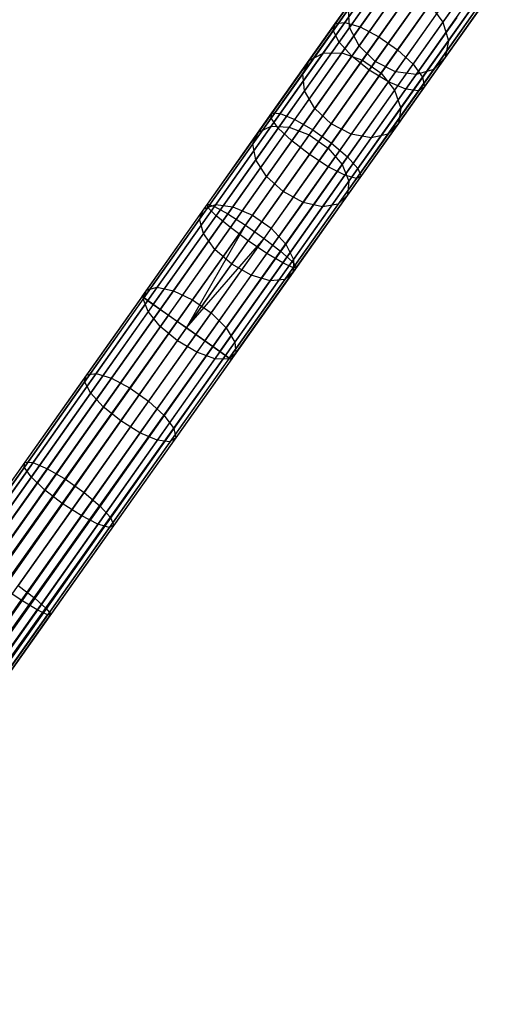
# Model space of a CAD drawing. Extents: x -189 to 189, y -189 to 189.
# Tile 582 of 591: x 94 to 103, y 125 to 143. Entities that reach past the tile are written whole.
import ezdxf

# ---------------------------------------------------------------- set-up
doc = ezdxf.new("R2010")
doc.units = 0
doc.header["$LTSCALE"] = 25.4
doc.layers.get('0').update_dxf_attribs({"linetype": 'CONTINUOUS'})

# ---------------------------------------------------------------- blocks, each defined once
blk = doc.blocks.new('CAMELEON-KENAI-C-12244_STL')
at = {"color": 0}
for p, q in [((100.053, 143.061, -10.339), (101.168, 144.635, -11.063)), ((100.053, 143.061, -10.339), (101.168, 144.635, -11.063)), ((100.227, 143.084, -9.962), (101.364, 144.69, -10.7)), ((100.227, 143.084, -9.962), (101.364, 144.69, -10.7)), ((100.508, 143, -9.668), (101.662, 144.63, -10.417)), ((100.508, 143, -9.668), (101.662, 144.63, -10.417)), ((100.016, 142.933, -10.733), (101.108, 144.476, -11.442)), ((100.016, 142.933, -10.733), (101.108, 144.476, -11.442)), ((100.848, 142.822, -9.507), (102.011, 144.465, -10.262)), ((100.848, 142.822, -9.507), (102.011, 144.465, -10.262)), ((100.123, 142.724, -11.077), (101.195, 144.238, -11.772)), ((100.123, 142.724, -11.077), (101.195, 144.238, -11.772)), ((101.187, 142.582, -9.507), (102.35, 144.225, -10.262)), ((101.187, 142.582, -9.507), (102.35, 144.225, -10.262)), ((102.805, 144.21, -152.425), (102.012, 143.09, -153.99)), ((102.805, 144.21, -152.425), (102.012, 143.09, -153.99)), ((101.05, 144.034, -151.507), (100.313, 142.993, -152.961)), ((101.05, 144.034, -151.507), (100.313, 142.993, -152.961)), ((100.355, 142.47, -11.309), (101.413, 143.964, -11.997)), ((100.355, 142.47, -11.309), (101.413, 143.964, -11.997)), ((101.468, 142.321, -9.668), (102.621, 143.951, -10.417)), ((101.468, 142.321, -9.668), (102.621, 143.951, -10.417)), ((102.893, 143.852, -152.234), (102.111, 142.748, -153.775)), ((102.893, 143.852, -152.234), (102.111, 142.748, -153.775)), ((100.697, 143.749, -153.775), (99.831, 142.525, -155.173)), ((100.697, 143.749, -153.775), (99.831, 142.525, -155.173)), ((101.053, 143.769, -153.99), (100.173, 142.527, -155.409)), ((101.053, 143.769, -153.99), (100.173, 142.527, -155.409)), ((101.214, 143.683, -151.356), (100.486, 142.655, -152.79)), ((101.214, 143.683, -151.356), (100.486, 142.655, -152.79)), ((101.433, 143.649, -154.108), (100.546, 142.396, -155.539)), ((101.433, 143.649, -154.108), (100.546, 142.396, -155.539)), ((101.725, 143.701, -12.076), (100.671, 142.213, -11.392)), ((101.725, 143.701, -12.076), (100.671, 142.213, -11.392)), ((101.641, 142.084, -9.962), (102.777, 143.689, -10.7)), ((101.641, 142.084, -9.962), (102.777, 143.689, -10.7)), ((100.429, 143.591, -153.499), (99.579, 142.391, -154.871)), ((100.429, 143.591, -153.499), (99.579, 142.391, -154.871)), ((101.019, 142, -11.309), (102.077, 143.494, -11.997)), ((101.019, 142, -11.309), (102.077, 143.494, -11.997)), ((101.676, 141.912, -10.339), (102.791, 143.486, -11.063)), ((101.676, 141.912, -10.339), (102.791, 143.486, -11.063)), ((102.818, 143.525, -151.988), (102.052, 142.442, -153.499)), ((102.818, 143.525, -151.988), (102.052, 142.442, -153.499)), ((100.293, 143.324, -153.211), (99.46, 142.148, -154.555)), ((100.293, 143.324, -153.211), (99.46, 142.148, -154.555)), ((100.313, 142.993, -152.961), (100.293, 143.324, -153.211)), ((100.313, 142.993, -152.961), (100.293, 143.324, -153.211)), ((100.782, 142.37, -152.73), (101.507, 143.393, -151.302)), ((100.782, 142.37, -152.73), (101.507, 143.393, -151.302)), ((101.772, 143.408, -154.108), (100.886, 142.156, -155.539)), ((101.772, 143.408, -154.108), (100.886, 142.156, -155.539)), ((101.336, 141.866, -11.077), (102.408, 143.38, -11.772)), ((101.336, 141.866, -11.077), (102.408, 143.38, -11.772)), ((101.569, 141.834, -10.733), (102.66, 143.377, -11.442)), ((101.569, 141.834, -10.733), (102.66, 143.377, -11.442)), ((101.772, 143.408, -154.108), (102.012, 143.09, -153.99)), ((101.772, 143.408, -154.108), (102.012, 143.09, -153.99)), ((102.596, 143.285, -151.731), (101.845, 142.225, -153.211)), ((102.596, 143.285, -151.731), (101.845, 142.225, -153.211)), ((101.878, 143.213, -151.356), (101.15, 142.185, -152.79)), ((101.878, 143.213, -151.356), (101.15, 142.185, -152.79)), ((102.263, 143.175, -151.507), (101.526, 142.134, -152.961)), ((102.263, 143.175, -151.507), (101.526, 142.134, -152.961)), ((98.888, 141.34, -10.222), (100.016, 142.933, -10.733)), ((98.888, 141.34, -10.222), (100.016, 142.933, -10.733)), ((98.901, 141.434, -9.817), (100.053, 143.061, -10.339)), ((98.901, 141.434, -9.817), (100.053, 143.061, -10.339)), ((99.053, 141.425, -9.43), (100.227, 143.084, -9.962)), ((99.053, 141.425, -9.43), (100.227, 143.084, -9.962)), ((99.316, 141.316, -9.127), (100.508, 143, -9.668)), ((99.316, 141.316, -9.127), (100.508, 143, -9.668)), ((100.313, 142.993, -152.961), (99.496, 141.839, -154.279)), ((100.313, 142.993, -152.961), (99.496, 141.839, -154.279)), ((100.016, 142.933, -10.733), (100.053, 143.061, -10.339)), ((100.016, 142.933, -10.733), (100.053, 143.061, -10.339)), ((100.123, 142.724, -11.077), (100.016, 142.933, -10.733)), ((100.123, 142.724, -11.077), (100.016, 142.933, -10.733)), ((100.053, 143.061, -10.339), (100.227, 143.084, -9.962)), ((100.053, 143.061, -10.339), (100.227, 143.084, -9.962)), ((100.227, 143.084, -9.962), (100.508, 143, -9.668)), ((100.227, 143.084, -9.962), (100.508, 143, -9.668)), ((100.486, 142.655, -152.79), (100.313, 142.993, -152.961)), ((100.486, 142.655, -152.79), (100.313, 142.993, -152.961)), ((100.508, 143, -9.668), (100.848, 142.822, -9.507)), ((100.508, 143, -9.668), (100.848, 142.822, -9.507)), ((102.012, 143.09, -153.99), (101.133, 141.847, -155.409)), ((102.012, 143.09, -153.99), (101.133, 141.847, -155.409)), ((102.012, 143.09, -153.99), (102.111, 142.748, -153.775)), ((102.012, 143.09, -153.99), (102.111, 142.748, -153.775)), ((99.646, 141.125, -8.961), (100.848, 142.822, -9.507)), ((99.646, 141.125, -8.961), (100.848, 142.822, -9.507)), ((100.848, 142.822, -9.507), (101.187, 142.582, -9.507)), ((100.848, 142.822, -9.507), (101.187, 142.582, -9.507)), ((102.111, 142.748, -153.775), (101.245, 141.524, -155.173)), ((102.111, 142.748, -153.775), (101.245, 141.524, -155.173)), ((102.111, 142.748, -153.775), (102.052, 142.442, -153.499)), ((102.111, 142.748, -153.775), (102.052, 142.442, -153.499)), ((99.015, 141.16, -10.574), (100.123, 142.724, -11.077)), ((99.015, 141.16, -10.574), (100.123, 142.724, -11.077)), ((100.486, 142.655, -152.79), (99.679, 141.516, -154.092)), ((100.486, 142.655, -152.79), (99.679, 141.516, -154.092)), ((99.986, 140.884, -8.961), (101.187, 142.582, -9.507)), ((99.986, 140.884, -8.961), (101.187, 142.582, -9.507)), ((100.355, 142.47, -11.309), (100.123, 142.724, -11.077)), ((100.355, 142.47, -11.309), (100.123, 142.724, -11.077)), ((100.782, 142.37, -152.73), (100.486, 142.655, -152.79)), ((100.782, 142.37, -152.73), (100.486, 142.655, -152.79)), ((101.187, 142.582, -9.507), (101.468, 142.321, -9.668)), ((101.187, 142.582, -9.507), (101.468, 142.321, -9.668)), ((99.579, 142.391, -154.871), (98.654, 141.085, -156.089)), ((99.579, 142.391, -154.871), (98.654, 141.085, -156.089)), ((99.831, 142.525, -155.173), (98.888, 141.193, -156.415)), ((99.831, 142.525, -155.173), (98.888, 141.193, -156.415)), ((100.173, 142.527, -155.409), (99.216, 141.175, -156.67)), ((100.173, 142.527, -155.409), (99.216, 141.175, -156.67)), ((99.261, 140.925, -10.814), (100.355, 142.47, -11.309)), ((99.261, 140.925, -10.814), (100.355, 142.47, -11.309)), ((99.46, 142.148, -154.555), (99.579, 142.391, -154.871)), ((99.46, 142.148, -154.555), (99.579, 142.391, -154.871)), ((99.579, 142.391, -154.871), (99.831, 142.525, -155.173)), ((99.579, 142.391, -154.871), (99.831, 142.525, -155.173)), ((100.546, 142.396, -155.539), (99.581, 141.033, -156.809)), ((100.546, 142.396, -155.539), (99.581, 141.033, -156.809)), ((99.831, 142.525, -155.173), (100.173, 142.527, -155.409)), ((99.831, 142.525, -155.173), (100.173, 142.527, -155.409)), ((100.173, 142.527, -155.409), (100.546, 142.396, -155.539)), ((100.173, 142.527, -155.409), (100.546, 142.396, -155.539)), ((100.671, 142.213, -11.392), (100.355, 142.47, -11.309)), ((100.671, 142.213, -11.392), (100.355, 142.47, -11.309)), ((100.546, 142.396, -155.539), (100.886, 142.156, -155.539)), ((100.546, 142.396, -155.539), (100.886, 142.156, -155.539)), ((102.052, 142.442, -153.499), (101.202, 141.242, -154.871)), ((102.052, 142.442, -153.499), (101.202, 141.242, -154.871)), ((102.052, 142.442, -153.499), (101.845, 142.225, -153.211)), ((102.052, 142.442, -153.499), (101.845, 142.225, -153.211)), ((100.671, 142.213, -11.392), (99.583, 140.676, -10.898)), ((100.671, 142.213, -11.392), (99.583, 140.676, -10.898)), ((99.979, 141.235, -154.026), (100.782, 142.37, -152.73)), ((99.979, 141.235, -154.026), (100.782, 142.37, -152.73)), ((100.276, 140.637, -9.127), (101.468, 142.321, -9.668)), ((100.276, 140.637, -9.127), (101.468, 142.321, -9.668)), ((101.019, 142, -11.309), (100.671, 142.213, -11.392)), ((101.019, 142, -11.309), (100.671, 142.213, -11.392)), ((101.15, 142.185, -152.79), (100.782, 142.37, -152.73)), ((101.15, 142.185, -152.79), (100.782, 142.37, -152.73)), ((101.845, 142.225, -153.211), (101.013, 141.049, -154.555)), ((101.845, 142.225, -153.211), (101.013, 141.049, -154.555)), ((101.468, 142.321, -9.668), (101.641, 142.084, -9.962)), ((101.468, 142.321, -9.668), (101.641, 142.084, -9.962)), ((101.845, 142.225, -153.211), (101.526, 142.134, -152.961)), ((101.845, 142.225, -153.211), (101.526, 142.134, -152.961)), ((99.46, 142.148, -154.555), (98.555, 140.869, -155.747)), ((99.46, 142.148, -154.555), (98.555, 140.869, -155.747)), ((99.496, 141.839, -154.279), (99.46, 142.148, -154.555)), ((99.496, 141.839, -154.279), (99.46, 142.148, -154.555)), ((100.886, 142.156, -155.539), (99.921, 140.793, -156.809)), ((100.886, 142.156, -155.539), (99.921, 140.793, -156.809)), ((101.15, 142.185, -152.79), (100.343, 141.046, -154.092)), ((101.15, 142.185, -152.79), (100.343, 141.046, -154.092)), ((100.466, 140.425, -9.43), (101.641, 142.084, -9.962)), ((100.466, 140.425, -9.43), (101.641, 142.084, -9.962)), ((101.526, 142.134, -152.961), (100.709, 140.98, -154.279)), ((101.526, 142.134, -152.961), (100.709, 140.98, -154.279)), ((100.886, 142.156, -155.539), (101.133, 141.847, -155.409)), ((100.886, 142.156, -155.539), (101.133, 141.847, -155.409)), ((101.526, 142.134, -152.961), (101.15, 142.185, -152.79)), ((101.526, 142.134, -152.961), (101.15, 142.185, -152.79)), ((101.641, 142.084, -9.962), (101.676, 141.912, -10.339)), ((101.641, 142.084, -9.962), (101.676, 141.912, -10.339)), ((99.496, 141.839, -154.279), (98.607, 140.583, -155.45)), ((99.496, 141.839, -154.279), (98.607, 140.583, -155.45)), ((99.679, 141.516, -154.092), (99.496, 141.839, -154.279)), ((99.679, 141.516, -154.092), (99.496, 141.839, -154.279)), ((99.925, 140.455, -10.814), (101.019, 142, -11.309)), ((99.925, 140.455, -10.814), (101.019, 142, -11.309)), ((101.133, 141.847, -155.409), (100.176, 140.495, -156.67)), ((101.133, 141.847, -155.409), (100.176, 140.495, -156.67)), ((100.229, 140.301, -10.574), (101.336, 141.866, -11.077)), ((100.229, 140.301, -10.574), (101.336, 141.866, -11.077)), ((100.525, 140.285, -9.817), (101.676, 141.912, -10.339)), ((100.525, 140.285, -9.817), (101.676, 141.912, -10.339)), ((101.336, 141.866, -11.077), (101.019, 142, -11.309)), ((101.336, 141.866, -11.077), (101.019, 142, -11.309)), ((101.133, 141.847, -155.409), (101.245, 141.524, -155.173)), ((101.133, 141.847, -155.409), (101.245, 141.524, -155.173)), ((101.569, 141.834, -10.733), (101.336, 141.866, -11.077)), ((101.569, 141.834, -10.733), (101.336, 141.866, -11.077)), ((101.676, 141.912, -10.339), (101.569, 141.834, -10.733)), ((101.676, 141.912, -10.339), (101.569, 141.834, -10.733)), ((100.441, 140.241, -10.222), (101.569, 141.834, -10.733)), ((100.441, 140.241, -10.222), (101.569, 141.834, -10.733)), ((99.679, 141.516, -154.092), (98.802, 140.276, -155.248)), ((99.679, 141.516, -154.092), (98.802, 140.276, -155.248)), ((99.979, 141.235, -154.026), (99.679, 141.516, -154.092)), ((99.979, 141.235, -154.026), (99.679, 141.516, -154.092)), ((101.245, 141.524, -155.173), (100.302, 140.192, -156.415)), ((101.245, 141.524, -155.173), (100.302, 140.192, -156.415)), ((101.245, 141.524, -155.173), (101.202, 141.242, -154.871)), ((101.245, 141.524, -155.173), (101.202, 141.242, -154.871)), ((97.725, 139.772, -9.501), (98.901, 141.434, -9.817)), ((97.725, 139.772, -9.501), (98.901, 141.434, -9.817)), ((97.736, 139.712, -9.912), (98.888, 141.34, -10.222)), ((97.736, 139.712, -9.912), (98.888, 141.34, -10.222)), ((97.853, 139.731, -9.108), (99.053, 141.425, -9.43)), ((97.853, 139.731, -9.108), (99.053, 141.425, -9.43)), ((98.098, 139.596, -8.8), (99.316, 141.316, -9.127)), ((98.098, 139.596, -8.8), (99.316, 141.316, -9.127)), ((98.888, 141.34, -10.222), (98.901, 141.434, -9.817)), ((98.888, 141.34, -10.222), (98.901, 141.434, -9.817)), ((99.015, 141.16, -10.574), (98.888, 141.34, -10.222)), ((99.015, 141.16, -10.574), (98.888, 141.34, -10.222)), ((98.901, 141.434, -9.817), (99.053, 141.425, -9.43)), ((98.901, 141.434, -9.817), (99.053, 141.425, -9.43)), ((99.053, 141.425, -9.43), (99.316, 141.316, -9.127)), ((99.053, 141.425, -9.43), (99.316, 141.316, -9.127)), ((99.316, 141.316, -9.127), (99.646, 141.125, -8.961)), ((99.316, 141.316, -9.127), (99.646, 141.125, -8.961)), ((98.888, 141.193, -156.415), (97.878, 139.766, -157.487)), ((98.888, 141.193, -156.415), (97.878, 139.766, -157.487)), ((97.884, 139.562, -10.271), (99.015, 141.16, -10.574)), ((97.884, 139.562, -10.271), (99.015, 141.16, -10.574)), ((99.216, 141.175, -156.67), (98.191, 139.727, -157.758)), ((99.216, 141.175, -156.67), (98.191, 139.727, -157.758)), ((98.419, 139.39, -8.632), (99.646, 141.125, -8.961)), ((98.419, 139.39, -8.632), (99.646, 141.125, -8.961)), ((98.654, 141.085, -156.089), (98.888, 141.193, -156.415)), ((98.654, 141.085, -156.089), (98.888, 141.193, -156.415)), ((98.888, 141.193, -156.415), (99.216, 141.175, -156.67)), ((98.888, 141.193, -156.415), (99.216, 141.175, -156.67)), ((99.261, 140.925, -10.814), (99.015, 141.16, -10.574)), ((99.261, 140.925, -10.814), (99.015, 141.16, -10.574)), ((99.105, 140.001, -155.177), (99.979, 141.235, -154.026)), ((99.105, 140.001, -155.177), (99.979, 141.235, -154.026)), ((99.216, 141.175, -156.67), (99.581, 141.033, -156.809)), ((99.216, 141.175, -156.67), (99.581, 141.033, -156.809)), ((99.646, 141.125, -8.961), (99.986, 140.884, -8.961)), ((99.646, 141.125, -8.961), (99.986, 140.884, -8.961)), ((100.343, 141.046, -154.092), (99.979, 141.235, -154.026)), ((100.343, 141.046, -154.092), (99.979, 141.235, -154.026)), ((101.202, 141.242, -154.871), (100.278, 139.936, -156.089)), ((101.202, 141.242, -154.871), (100.278, 139.936, -156.089)), ((101.202, 141.242, -154.871), (101.013, 141.049, -154.555)), ((101.202, 141.242, -154.871), (101.013, 141.049, -154.555)), ((98.654, 141.085, -156.089), (97.664, 139.686, -157.14)), ((98.654, 141.085, -156.089), (97.664, 139.686, -157.14)), ((99.581, 141.033, -156.809), (98.548, 139.573, -157.907)), ((99.581, 141.033, -156.809), (98.548, 139.573, -157.907)), ((98.555, 140.869, -155.747), (98.654, 141.085, -156.089)), ((98.555, 140.869, -155.747), (98.654, 141.085, -156.089)), ((100.343, 141.046, -154.092), (99.466, 139.806, -155.248)), ((100.343, 141.046, -154.092), (99.466, 139.806, -155.248)), ((99.581, 141.033, -156.809), (99.921, 140.793, -156.809)), ((99.581, 141.033, -156.809), (99.921, 140.793, -156.809)), ((100.709, 140.98, -154.279), (99.82, 139.724, -155.45)), ((100.709, 140.98, -154.279), (99.82, 139.724, -155.45)), ((101.013, 141.049, -154.555), (100.107, 139.77, -155.747)), ((101.013, 141.049, -154.555), (100.107, 139.77, -155.747)), ((100.709, 140.98, -154.279), (100.343, 141.046, -154.092)), ((100.709, 140.98, -154.279), (100.343, 141.046, -154.092)), ((101.013, 141.049, -154.555), (100.709, 140.98, -154.279)), ((101.013, 141.049, -154.555), (100.709, 140.98, -154.279)), ((98.555, 140.869, -155.747), (97.585, 139.499, -156.777)), ((98.555, 140.869, -155.747), (97.585, 139.499, -156.777)), ((98.144, 139.347, -10.514), (99.261, 140.925, -10.814)), ((98.144, 139.347, -10.514), (99.261, 140.925, -10.814)), ((98.607, 140.583, -155.45), (98.555, 140.869, -155.747)), ((98.607, 140.583, -155.45), (98.555, 140.869, -155.747)), ((98.758, 139.15, -8.632), (99.986, 140.884, -8.961)), ((98.758, 139.15, -8.632), (99.986, 140.884, -8.961)), ((99.921, 140.793, -156.809), (98.887, 139.333, -157.907)), ((99.921, 140.793, -156.809), (98.887, 139.333, -157.907)), ((99.583, 140.676, -10.898), (99.261, 140.925, -10.814)), ((99.583, 140.676, -10.898), (99.261, 140.925, -10.814)), ((99.921, 140.793, -156.809), (100.176, 140.495, -156.67)), ((99.921, 140.793, -156.809), (100.176, 140.495, -156.67)), ((99.986, 140.884, -8.961), (100.276, 140.637, -9.127)), ((99.986, 140.884, -8.961), (100.276, 140.637, -9.127)), ((98.607, 140.583, -155.45), (97.655, 139.238, -156.461)), ((98.607, 140.583, -155.45), (97.655, 139.238, -156.461)), ((99.583, 140.676, -10.898), (98.471, 139.105, -10.6)), ((99.583, 140.676, -10.898), (98.471, 139.105, -10.6)), ((98.802, 140.276, -155.248), (98.607, 140.583, -155.45)), ((98.802, 140.276, -155.248), (98.607, 140.583, -155.45)), ((99.058, 138.917, -8.8), (100.276, 140.637, -9.127)), ((99.058, 138.917, -8.8), (100.276, 140.637, -9.127)), ((99.925, 140.455, -10.814), (99.583, 140.676, -10.898)), ((99.925, 140.455, -10.814), (99.583, 140.676, -10.898)), ((100.276, 140.637, -9.127), (100.466, 140.425, -9.43)), ((100.276, 140.637, -9.127), (100.466, 140.425, -9.43)), ((98.808, 138.877, -10.514), (99.925, 140.455, -10.814)), ((98.808, 138.877, -10.514), (99.925, 140.455, -10.814)), ((100.176, 140.495, -156.67), (99.151, 139.047, -157.758)), ((100.176, 140.495, -156.67), (99.151, 139.047, -157.758)), ((99.267, 138.73, -9.108), (100.466, 140.425, -9.43)), ((99.267, 138.73, -9.108), (100.466, 140.425, -9.43)), ((100.229, 140.301, -10.574), (99.925, 140.455, -10.814)), ((100.229, 140.301, -10.574), (99.925, 140.455, -10.814)), ((100.176, 140.495, -156.67), (100.302, 140.192, -156.415)), ((100.176, 140.495, -156.67), (100.302, 140.192, -156.415)), ((100.466, 140.425, -9.43), (100.525, 140.285, -9.817)), ((100.466, 140.425, -9.43), (100.525, 140.285, -9.817)), ((98.802, 140.276, -155.248), (97.862, 138.948, -156.247)), ((98.802, 140.276, -155.248), (97.862, 138.948, -156.247)), ((99.105, 140.001, -155.177), (98.802, 140.276, -155.248)), ((99.105, 140.001, -155.177), (98.802, 140.276, -155.248)), ((99.097, 138.703, -10.271), (100.229, 140.301, -10.574)), ((99.097, 138.703, -10.271), (100.229, 140.301, -10.574)), ((99.288, 138.613, -9.912), (100.441, 140.241, -10.222)), ((99.288, 138.613, -9.912), (100.441, 140.241, -10.222)), ((99.348, 138.623, -9.501), (100.525, 140.285, -9.817)), ((99.348, 138.623, -9.501), (100.525, 140.285, -9.817)), ((100.441, 140.241, -10.222), (100.229, 140.301, -10.574)), ((100.441, 140.241, -10.222), (100.229, 140.301, -10.574)), ((100.525, 140.285, -9.817), (100.441, 140.241, -10.222)), ((100.525, 140.285, -9.817), (100.441, 140.241, -10.222)), ((100.302, 140.192, -156.415), (99.292, 138.766, -157.487)), ((100.302, 140.192, -156.415), (99.292, 138.766, -157.487)), ((100.302, 140.192, -156.415), (100.278, 139.936, -156.089)), ((100.302, 140.192, -156.415), (100.278, 139.936, -156.089)), ((98.17, 138.679, -156.171), (99.105, 140.001, -155.177)), ((98.17, 138.679, -156.171), (99.105, 140.001, -155.177)), ((99.466, 139.806, -155.248), (99.105, 140.001, -155.177)), ((99.466, 139.806, -155.248), (99.105, 140.001, -155.177)), ((100.278, 139.936, -156.089), (99.287, 138.537, -157.14)), ((100.278, 139.936, -156.089), (99.287, 138.537, -157.14)), ((100.278, 139.936, -156.089), (100.107, 139.77, -155.747)), ((100.278, 139.936, -156.089), (100.107, 139.77, -155.747)), ((96.536, 138.092, -9.395), (97.725, 139.772, -9.501)), ((96.536, 138.092, -9.395), (97.725, 139.772, -9.501)), ((96.571, 138.067, -9.809), (97.736, 139.712, -9.912)), ((96.571, 138.067, -9.809), (97.736, 139.712, -9.912)), ((97.664, 139.686, -157.14), (96.618, 138.208, -158.015)), ((97.664, 139.686, -157.14), (96.618, 138.208, -158.015)), ((96.641, 138.018, -9), (97.853, 139.731, -9.108)), ((96.641, 138.018, -9), (97.853, 139.731, -9.108)), ((97.878, 139.766, -157.487), (96.812, 138.26, -158.38)), ((97.878, 139.766, -157.487), (96.812, 138.26, -158.38)), ((98.191, 139.727, -157.758), (97.108, 138.197, -158.664)), ((98.191, 139.727, -157.758), (97.108, 138.197, -158.664)), ((97.585, 139.499, -156.777), (97.664, 139.686, -157.14)), ((97.585, 139.499, -156.777), (97.664, 139.686, -157.14)), ((97.664, 139.686, -157.14), (97.878, 139.766, -157.487)), ((97.664, 139.686, -157.14), (97.878, 139.766, -157.487)), ((97.736, 139.712, -9.912), (97.725, 139.772, -9.501)), ((97.725, 139.772, -9.501), (97.853, 139.731, -9.108)), ((97.736, 139.712, -9.912), (97.725, 139.772, -9.501)), ((97.725, 139.772, -9.501), (97.853, 139.731, -9.108)), ((97.884, 139.562, -10.271), (97.736, 139.712, -9.912)), ((97.884, 139.562, -10.271), (97.736, 139.712, -9.912)), ((97.853, 139.731, -9.108), (98.098, 139.596, -8.8)), ((97.853, 139.731, -9.108), (98.098, 139.596, -8.8)), ((97.878, 139.766, -157.487), (98.191, 139.727, -157.758)), ((97.878, 139.766, -157.487), (98.191, 139.727, -157.758)), ((98.191, 139.727, -157.758), (98.548, 139.573, -157.907)), ((98.191, 139.727, -157.758), (98.548, 139.573, -157.907)), ((99.466, 139.806, -155.248), (98.525, 138.478, -156.247)), ((99.466, 139.806, -155.248), (98.525, 138.478, -156.247)), ((99.82, 139.724, -155.45), (98.868, 138.379, -156.461)), ((99.82, 139.724, -155.45), (98.868, 138.379, -156.461)), ((100.107, 139.77, -155.747), (99.137, 138.4, -156.777)), ((100.107, 139.77, -155.747), (99.137, 138.4, -156.777)), ((99.82, 139.724, -155.45), (99.466, 139.806, -155.248)), ((99.82, 139.724, -155.45), (99.466, 139.806, -155.248)), ((100.107, 139.77, -155.747), (99.82, 139.724, -155.45)), ((100.107, 139.77, -155.747), (99.82, 139.724, -155.45)), ((96.741, 137.947, -10.169), (97.884, 139.562, -10.271)), ((96.741, 137.947, -10.169), (97.884, 139.562, -10.271)), ((96.868, 137.857, -8.691), (98.098, 139.596, -8.8)), ((96.868, 137.857, -8.691), (98.098, 139.596, -8.8)), ((98.548, 139.573, -157.907), (97.457, 138.032, -158.82)), ((98.548, 139.573, -157.907), (97.457, 138.032, -158.82)), ((98.144, 139.347, -10.514), (97.884, 139.562, -10.271)), ((98.144, 139.347, -10.514), (97.884, 139.562, -10.271)), ((98.098, 139.596, -8.8), (98.419, 139.39, -8.632)), ((98.098, 139.596, -8.8), (98.419, 139.39, -8.632)), ((98.548, 139.573, -157.907), (98.887, 139.333, -157.907)), ((98.548, 139.573, -157.907), (98.887, 139.333, -157.907)), ((97.585, 139.499, -156.777), (96.56, 138.051, -157.635)), ((97.585, 139.499, -156.777), (96.56, 138.051, -157.635)), ((97.016, 137.753, -10.414), (98.144, 139.347, -10.514)), ((97.016, 137.753, -10.414), (98.144, 139.347, -10.514)), ((97.178, 137.638, -8.522), (98.419, 139.39, -8.632)), ((97.178, 137.638, -8.522), (98.419, 139.39, -8.632)), ((97.348, 137.518, -8.5), (98.419, 139.39, -8.632)), ((97.348, 137.518, -8.5), (98.419, 139.39, -8.632)), ((97.655, 139.238, -156.461), (97.585, 139.499, -156.777)), ((97.655, 139.238, -156.461), (97.585, 139.499, -156.777)), ((98.887, 139.333, -157.907), (97.796, 137.791, -158.82)), ((98.887, 139.333, -157.907), (97.796, 137.791, -158.82)), ((98.471, 139.105, -10.6), (98.144, 139.347, -10.514)), ((98.471, 139.105, -10.6), (98.144, 139.347, -10.514)), ((98.419, 139.39, -8.632), (98.758, 139.15, -8.632)), ((98.419, 139.39, -8.632), (98.758, 139.15, -8.632)), ((98.887, 139.333, -157.907), (99.151, 139.047, -157.758)), ((98.887, 139.333, -157.907), (99.151, 139.047, -157.758)), ((97.655, 139.238, -156.461), (96.649, 137.817, -157.303)), ((97.655, 139.238, -156.461), (96.649, 137.817, -157.303)), ((97.348, 137.518, -8.5), (98.758, 139.15, -8.632)), ((97.348, 137.518, -8.5), (98.758, 139.15, -8.632)), ((97.517, 137.398, -8.522), (98.758, 139.15, -8.632)), ((97.517, 137.398, -8.522), (98.758, 139.15, -8.632)), ((97.862, 138.948, -156.247), (97.655, 139.238, -156.461)), ((97.862, 138.948, -156.247), (97.655, 139.238, -156.461)), ((98.758, 139.15, -8.632), (99.058, 138.917, -8.8)), ((98.758, 139.15, -8.632), (99.058, 138.917, -8.8)), ((97.348, 137.518, -10.5), (98.471, 139.105, -10.6)), ((97.348, 137.518, -10.5), (98.471, 139.105, -10.6)), ((99.151, 139.047, -157.758), (98.068, 137.518, -158.664)), ((99.151, 139.047, -157.758), (98.068, 137.518, -158.664)), ((98.808, 138.877, -10.514), (98.471, 139.105, -10.6)), ((98.808, 138.877, -10.514), (98.471, 139.105, -10.6)), ((99.151, 139.047, -157.758), (99.292, 138.766, -157.487)), ((99.151, 139.047, -157.758), (99.292, 138.766, -157.487)), ((97.862, 138.948, -156.247), (96.868, 137.545, -157.078)), ((97.862, 138.948, -156.247), (96.868, 137.545, -157.078)), ((97.68, 137.283, -10.414), (98.808, 138.877, -10.514)), ((97.68, 137.283, -10.414), (98.808, 138.877, -10.514)), ((97.827, 137.178, -8.691), (99.058, 138.917, -8.8)), ((97.827, 137.178, -8.691), (99.058, 138.917, -8.8)), ((98.17, 138.679, -156.171), (97.862, 138.948, -156.247)), ((98.17, 138.679, -156.171), (97.862, 138.948, -156.247)), ((99.097, 138.703, -10.271), (98.808, 138.877, -10.514)), ((99.097, 138.703, -10.271), (98.808, 138.877, -10.514)), ((99.058, 138.917, -8.8), (99.267, 138.73, -9.108)), ((99.058, 138.917, -8.8), (99.267, 138.73, -9.108)), ((97.181, 137.282, -156.998), (98.17, 138.679, -156.171)), ((97.181, 137.282, -156.998), (98.17, 138.679, -156.171)), ((97.954, 137.088, -10.169), (99.097, 138.703, -10.271)), ((97.954, 137.088, -10.169), (99.097, 138.703, -10.271)), ((98.054, 137.017, -9), (99.267, 138.73, -9.108)), ((98.054, 137.017, -9), (99.267, 138.73, -9.108)), ((98.124, 136.968, -9.809), (99.288, 138.613, -9.912)), ((98.124, 136.968, -9.809), (99.288, 138.613, -9.912)), ((98.159, 136.943, -9.395), (99.348, 138.623, -9.501)), ((98.159, 136.943, -9.395), (99.348, 138.623, -9.501)), ((98.525, 138.478, -156.247), (98.17, 138.679, -156.171)), ((98.525, 138.478, -156.247), (98.17, 138.679, -156.171)), ((99.292, 138.766, -157.487), (98.225, 137.259, -158.38)), ((99.292, 138.766, -157.487), (98.225, 137.259, -158.38)), ((99.288, 138.613, -9.912), (99.097, 138.703, -10.271)), ((99.288, 138.613, -9.912), (99.097, 138.703, -10.271)), ((99.267, 138.73, -9.108), (99.348, 138.623, -9.501)), ((99.267, 138.73, -9.108), (99.348, 138.623, -9.501)), ((99.292, 138.766, -157.487), (99.287, 138.537, -157.14)), ((99.292, 138.766, -157.487), (99.287, 138.537, -157.14)), ((99.348, 138.623, -9.501), (99.288, 138.613, -9.912)), ((99.348, 138.623, -9.501), (99.288, 138.613, -9.912)), ((98.525, 138.478, -156.247), (97.532, 137.075, -157.078)), ((98.525, 138.478, -156.247), (97.532, 137.075, -157.078)), ((99.287, 138.537, -157.14), (98.241, 137.059, -158.015)), ((99.287, 138.537, -157.14), (98.241, 137.059, -158.015)), ((98.868, 138.379, -156.461), (98.525, 138.478, -156.247)), ((98.868, 138.379, -156.461), (98.525, 138.478, -156.247)), ((99.287, 138.537, -157.14), (99.137, 138.4, -156.777)), ((99.287, 138.537, -157.14), (99.137, 138.4, -156.777)), ((96.812, 138.26, -158.38), (95.699, 136.688, -159.083)), ((96.812, 138.26, -158.38), (95.699, 136.688, -159.083)), ((96.618, 138.208, -158.015), (96.812, 138.26, -158.38)), ((96.618, 138.208, -158.015), (96.812, 138.26, -158.38)), ((96.812, 138.26, -158.38), (97.108, 138.197, -158.664)), ((96.812, 138.26, -158.38), (97.108, 138.197, -158.664)), ((98.868, 138.379, -156.461), (97.862, 136.958, -157.303)), ((98.868, 138.379, -156.461), (97.862, 136.958, -157.303)), ((99.137, 138.4, -156.777), (98.113, 136.953, -157.635)), ((99.137, 138.4, -156.777), (98.113, 136.953, -157.635)), ((99.137, 138.4, -156.777), (98.868, 138.379, -156.461)), ((99.137, 138.4, -156.777), (98.868, 138.379, -156.461)), ((96.536, 138.092, -9.395), (24.175, 35.87, -9.395)), ((96.536, 138.092, -9.395), (24.175, 35.87, -9.605)), ((96.536, 138.092, -9.395), (24.175, 35.87, -9.395)), ((96.536, 138.092, -9.395), (24.175, 35.87, -9.605)), ((96.536, 138.092, -9.395), (24.21, 35.845, -9.809)), ((96.536, 138.092, -9.395), (24.21, 35.845, -9.809)), ((96.618, 138.208, -158.015), (95.527, 136.666, -158.705)), ((96.618, 138.208, -158.015), (95.527, 136.666, -158.705)), ((97.108, 138.197, -158.664), (95.979, 136.602, -159.378)), ((97.108, 138.197, -158.664), (95.979, 136.602, -159.378)), ((96.641, 138.018, -9), (96.536, 138.092, -9.395)), ((96.536, 138.092, -9.395), (96.571, 138.067, -9.809)), ((96.536, 138.092, -9.395), (96.571, 138.067, -9.809)), ((96.641, 138.018, -9), (96.536, 138.092, -9.395)), ((96.56, 138.051, -157.635), (96.618, 138.208, -158.015)), ((96.56, 138.051, -157.635), (96.618, 138.208, -158.015)), ((97.108, 138.197, -158.664), (97.457, 138.032, -158.82)), ((97.108, 138.197, -158.664), (97.457, 138.032, -158.82)), ((96.641, 138.018, -9), (24.175, 35.87, -9.395)), ((96.641, 138.018, -9), (24.175, 35.87, -9.395)), ((96.571, 138.067, -9.809), (24.21, 35.845, -9.809)), ((96.571, 138.067, -9.809), (24.21, 35.845, -9.809)), ((96.641, 138.018, -9), (24.21, 35.845, -9.191)), ((96.641, 138.018, -9), (24.21, 35.845, -9.191)), ((96.571, 138.067, -9.809), (24.279, 35.796, -10)), ((96.571, 138.067, -9.809), (24.279, 35.796, -10)), ((24.279, 35.796, -9), (96.641, 138.018, -9)), ((24.279, 35.796, -9), (96.641, 138.018, -9)), ((96.571, 138.067, -9.809), (24.38, 35.725, -10.169)), ((96.571, 138.067, -9.809), (24.38, 35.725, -10.169)), ((24.38, 35.725, -8.831), (96.641, 138.018, -9)), ((24.38, 35.725, -8.831), (96.641, 138.018, -9)), ((96.741, 137.947, -10.169), (24.38, 35.725, -10.169)), ((96.741, 137.947, -10.169), (24.38, 35.725, -10.169)), ((96.741, 137.947, -10.169), (24.506, 35.635, -10.309)), ((96.741, 137.947, -10.169), (24.506, 35.635, -10.309)), ((96.56, 138.051, -157.635), (95.491, 136.542, -158.31)), ((96.56, 138.051, -157.635), (95.491, 136.542, -158.31)), ((97.457, 138.032, -158.82), (96.318, 136.423, -159.54)), ((97.457, 138.032, -158.82), (96.318, 136.423, -159.54)), ((96.649, 137.817, -157.303), (96.56, 138.051, -157.635)), ((96.649, 137.817, -157.303), (96.56, 138.051, -157.635)), ((96.571, 138.067, -9.809), (96.741, 137.947, -10.169)), ((96.571, 138.067, -9.809), (96.741, 137.947, -10.169)), ((96.868, 137.857, -8.691), (96.641, 138.018, -9)), ((96.868, 137.857, -8.691), (96.641, 138.018, -9)), ((96.741, 137.947, -10.169), (97.016, 137.753, -10.414)), ((96.741, 137.947, -10.169), (97.016, 137.753, -10.414)), ((97.457, 138.032, -158.82), (97.796, 137.791, -158.82)), ((97.457, 138.032, -158.82), (97.796, 137.791, -158.82)), ((24.38, 35.725, -8.831), (96.868, 137.857, -8.691)), ((24.38, 35.725, -8.831), (96.868, 137.857, -8.691)), ((24.506, 35.635, -8.691), (96.868, 137.857, -8.691)), ((24.506, 35.635, -8.691), (96.868, 137.857, -8.691)), ((97.016, 137.753, -10.414), (24.506, 35.635, -10.309)), ((97.016, 137.753, -10.414), (24.506, 35.635, -10.309)), ((97.016, 137.753, -10.414), (24.654, 35.531, -10.414)), ((97.016, 137.753, -10.414), (24.654, 35.531, -10.414)), ((24.817, 35.416, -10.478), (97.016, 137.753, -10.414)), ((24.817, 35.416, -10.478), (97.016, 137.753, -10.414)), ((24.986, 35.296, -10.5), (97.016, 137.753, -10.414)), ((24.986, 35.296, -10.5), (97.016, 137.753, -10.414)), ((96.649, 137.817, -157.303), (95.6, 136.335, -157.966)), ((96.649, 137.817, -157.303), (95.6, 136.335, -157.966)), ((96.868, 137.545, -157.078), (96.649, 137.817, -157.303)), ((96.868, 137.545, -157.078), (96.649, 137.817, -157.303)), ((97.796, 137.791, -158.82), (96.657, 136.183, -159.54)), ((97.796, 137.791, -158.82), (96.657, 136.183, -159.54)), ((97.178, 137.638, -8.522), (96.868, 137.857, -8.691)), ((97.178, 137.638, -8.522), (96.868, 137.857, -8.691)), ((97.016, 137.753, -10.414), (97.348, 137.518, -10.5)), ((97.016, 137.753, -10.414), (97.348, 137.518, -10.5)), ((97.796, 137.791, -158.82), (98.068, 137.518, -158.664)), ((97.796, 137.791, -158.82), (98.068, 137.518, -158.664)), ((24.506, 35.635, -8.691), (97.178, 137.638, -8.522)), ((24.506, 35.635, -8.691), (97.178, 137.638, -8.522)), ((24.654, 35.531, -8.586), (97.178, 137.638, -8.522)), ((24.654, 35.531, -8.586), (97.178, 137.638, -8.522)), ((97.178, 137.638, -8.522), (24.817, 35.416, -8.522)), ((97.178, 137.638, -8.522), (24.817, 35.416, -8.522)), ((96.868, 137.545, -157.078), (95.832, 136.081, -157.733)), ((96.868, 137.545, -157.078), (95.832, 136.081, -157.733)), ((97.181, 137.282, -156.998), (96.868, 137.545, -157.078)), ((97.181, 137.282, -156.998), (96.868, 137.545, -157.078)), ((97.348, 137.518, -8.5), (97.178, 137.638, -8.522)), ((97.348, 137.518, -8.5), (97.178, 137.638, -8.522)), ((24.986, 35.296, -8.5), (97.348, 137.518, -8.5)), ((24.986, 35.296, -8.5), (97.348, 137.518, -8.5)), ((24.986, 35.296, -10.5), (97.348, 137.518, -10.5)), ((24.986, 35.296, -10.5), (97.348, 137.518, -10.5)), ((25.156, 35.176, -10.478), (97.348, 137.518, -10.5)), ((25.156, 35.176, -10.478), (97.348, 137.518, -10.5)), ((25.156, 35.176, -8.522), (97.517, 137.398, -8.522)), ((25.156, 35.176, -8.522), (97.517, 137.398, -8.522)), ((25.318, 35.061, -10.414), (97.348, 137.518, -10.5)), ((25.318, 35.061, -10.414), (97.348, 137.518, -10.5)), ((98.068, 137.518, -158.664), (96.938, 135.922, -159.378)), ((98.068, 137.518, -158.664), (96.938, 135.922, -159.378)), ((97.348, 137.518, -10.5), (97.68, 137.283, -10.414)), ((97.517, 137.398, -8.522), (97.348, 137.518, -8.5)), ((97.517, 137.398, -8.522), (97.348, 137.518, -8.5)), ((97.348, 137.518, -10.5), (97.68, 137.283, -10.414)), ((97.827, 137.178, -8.691), (97.517, 137.398, -8.522)), ((97.827, 137.178, -8.691), (97.517, 137.398, -8.522)), ((98.068, 137.518, -158.664), (98.225, 137.259, -158.38)), ((98.068, 137.518, -158.664), (98.225, 137.259, -158.38)), ((25.156, 35.176, -8.522), (97.827, 137.178, -8.691)), ((25.156, 35.176, -8.522), (97.827, 137.178, -8.691)), ((97.68, 137.283, -10.414), (25.318, 35.061, -10.414)), ((97.68, 137.283, -10.414), (25.318, 35.061, -10.414)), ((25.318, 35.061, -8.586), (97.827, 137.178, -8.691)), ((25.318, 35.061, -8.586), (97.827, 137.178, -8.691)), ((97.68, 137.283, -10.414), (25.466, 34.956, -10.309)), ((97.68, 137.283, -10.414), (25.466, 34.956, -10.309)), ((97.827, 137.178, -8.691), (25.466, 34.956, -8.691)), ((97.827, 137.178, -8.691), (25.466, 34.956, -8.691)), ((97.68, 137.283, -10.414), (25.593, 34.866, -10.169)), ((97.68, 137.283, -10.414), (25.593, 34.866, -10.169)), ((96.15, 135.825, -157.65), (97.181, 137.282, -156.998)), ((96.15, 135.825, -157.65), (97.181, 137.282, -156.998)), ((98.225, 137.259, -158.38), (97.113, 135.687, -159.083)), ((98.225, 137.259, -158.38), (97.113, 135.687, -159.083)), ((97.532, 137.075, -157.078), (97.181, 137.282, -156.998)), ((97.532, 137.075, -157.078), (97.181, 137.282, -156.998)), ((97.68, 137.283, -10.414), (97.954, 137.088, -10.169)), ((97.68, 137.283, -10.414), (97.954, 137.088, -10.169)), ((98.054, 137.017, -9), (97.827, 137.178, -8.691)), ((98.054, 137.017, -9), (97.827, 137.178, -8.691)), ((98.225, 137.259, -158.38), (98.241, 137.059, -158.015)), ((98.225, 137.259, -158.38), (98.241, 137.059, -158.015)), ((25.466, 34.956, -8.691), (98.054, 137.017, -9)), ((25.466, 34.956, -8.691), (98.054, 137.017, -9)), ((97.954, 137.088, -10.169), (25.593, 34.866, -10.169)), ((97.954, 137.088, -10.169), (25.593, 34.866, -10.169)), ((25.593, 34.866, -8.831), (98.054, 137.017, -9)), ((25.593, 34.866, -8.831), (98.054, 137.017, -9)), ((97.954, 137.088, -10.169), (25.693, 34.795, -10)), ((97.954, 137.088, -10.169), (25.693, 34.795, -10)), ((98.054, 137.017, -9), (25.693, 34.795, -9)), ((98.054, 137.017, -9), (25.693, 34.795, -9)), ((97.954, 137.088, -10.169), (25.762, 34.746, -9.809)), ((97.954, 137.088, -10.169), (25.762, 34.746, -9.809)), ((98.054, 137.017, -9), (25.762, 34.746, -9.191)), ((98.054, 137.017, -9), (25.762, 34.746, -9.191)), ((97.532, 137.075, -157.078), (96.496, 135.611, -157.733)), ((97.532, 137.075, -157.078), (96.496, 135.611, -157.733)), ((98.241, 137.059, -158.015), (97.15, 135.517, -158.705)), ((98.241, 137.059, -158.015), (97.15, 135.517, -158.705)), ((97.862, 136.958, -157.303), (97.532, 137.075, -157.078)), ((97.862, 136.958, -157.303), (97.532, 137.075, -157.078)), ((97.954, 137.088, -10.169), (98.124, 136.968, -9.809)), ((97.954, 137.088, -10.169), (98.124, 136.968, -9.809)), ((98.159, 136.943, -9.395), (98.054, 137.017, -9)), ((98.159, 136.943, -9.395), (98.054, 137.017, -9)), ((98.241, 137.059, -158.015), (98.113, 136.953, -157.635)), ((98.241, 137.059, -158.015), (98.113, 136.953, -157.635)), ((98.124, 136.968, -9.809), (25.762, 34.746, -9.809)), ((98.124, 136.968, -9.809), (25.762, 34.746, -9.809)), ((98.159, 136.943, -9.395), (25.762, 34.746, -9.191)), ((98.159, 136.943, -9.395), (25.762, 34.746, -9.191)), ((98.124, 136.968, -9.809), (25.798, 34.721, -9.605)), ((98.124, 136.968, -9.809), (25.798, 34.721, -9.395)), ((98.124, 136.968, -9.809), (25.798, 34.721, -9.605)), ((98.124, 136.968, -9.809), (25.798, 34.721, -9.395)), ((98.159, 136.943, -9.395), (25.798, 34.721, -9.395)), ((98.159, 136.943, -9.395), (25.798, 34.721, -9.395)), ((97.862, 136.958, -157.303), (96.813, 135.476, -157.966)), ((97.862, 136.958, -157.303), (96.813, 135.476, -157.966)), ((98.113, 136.953, -157.635), (97.044, 135.443, -158.31)), ((98.113, 136.953, -157.635), (97.044, 135.443, -158.31)), ((98.113, 136.953, -157.635), (97.862, 136.958, -157.303)), ((98.113, 136.953, -157.635), (97.862, 136.958, -157.303)), ((98.124, 136.968, -9.809), (98.159, 136.943, -9.395)), ((98.124, 136.968, -9.809), (98.159, 136.943, -9.395)), ((95.527, 136.666, -158.705), (94.401, 135.076, -159.203)), ((95.527, 136.666, -158.705), (94.401, 135.076, -159.203)), ((95.699, 136.688, -159.083), (94.551, 135.066, -159.591)), ((95.699, 136.688, -159.083), (94.551, 135.066, -159.591)), ((95.491, 136.542, -158.31), (95.527, 136.666, -158.705)), ((95.491, 136.542, -158.31), (95.527, 136.666, -158.705)), ((95.527, 136.666, -158.705), (95.699, 136.688, -159.083)), ((95.527, 136.666, -158.705), (95.699, 136.688, -159.083)), ((95.699, 136.688, -159.083), (95.979, 136.602, -159.378)), ((95.699, 136.688, -159.083), (95.979, 136.602, -159.378)), ((95.491, 136.542, -158.31), (94.389, 134.984, -158.798)), ((95.491, 136.542, -158.31), (94.389, 134.984, -158.798)), ((95.979, 136.602, -159.378), (94.814, 134.956, -159.894)), ((95.979, 136.602, -159.378), (94.814, 134.956, -159.894)), ((95.6, 136.335, -157.966), (95.491, 136.542, -158.31)), ((95.6, 136.335, -157.966), (95.491, 136.542, -158.31)), ((95.979, 136.602, -159.378), (96.318, 136.423, -159.54)), ((95.979, 136.602, -159.378), (96.318, 136.423, -159.54)), ((95.6, 136.335, -157.966), (94.517, 134.805, -158.445)), ((95.6, 136.335, -157.966), (94.517, 134.805, -158.445)), ((96.318, 136.423, -159.54), (95.143, 134.764, -160.059)), ((96.318, 136.423, -159.54), (95.143, 134.764, -160.059)), ((95.832, 136.081, -157.733), (95.6, 136.335, -157.966)), ((95.832, 136.081, -157.733), (95.6, 136.335, -157.966)), ((96.318, 136.423, -159.54), (96.657, 136.183, -159.54)), ((96.318, 136.423, -159.54), (96.657, 136.183, -159.54)), ((96.657, 136.183, -159.54), (95.483, 134.523, -160.059)), ((96.657, 136.183, -159.54), (95.483, 134.523, -160.059)), ((96.657, 136.183, -159.54), (96.938, 135.922, -159.378)), ((96.657, 136.183, -159.54), (96.938, 135.922, -159.378)), ((95.832, 136.081, -157.733), (94.764, 134.571, -158.206)), ((95.832, 136.081, -157.733), (94.764, 134.571, -158.206)), ((96.938, 135.922, -159.378), (95.773, 134.276, -159.894)), ((96.938, 135.922, -159.378), (95.773, 134.276, -159.894)), ((96.15, 135.825, -157.65), (95.832, 136.081, -157.733)), ((96.15, 135.825, -157.65), (95.832, 136.081, -157.733)), ((96.938, 135.922, -159.378), (97.113, 135.687, -159.083)), ((96.938, 135.922, -159.378), (97.113, 135.687, -159.083)), ((95.086, 134.322, -158.121), (96.15, 135.825, -157.65)), ((95.086, 134.322, -158.121), (96.15, 135.825, -157.65)), ((96.496, 135.611, -157.733), (96.15, 135.825, -157.65)), ((96.496, 135.611, -157.733), (96.15, 135.825, -157.65)), ((96.496, 135.611, -157.733), (95.428, 134.101, -158.206)), ((96.496, 135.611, -157.733), (95.428, 134.101, -158.206)), ((97.113, 135.687, -159.083), (95.965, 134.065, -159.591)), ((97.113, 135.687, -159.083), (95.965, 134.065, -159.591)), ((96.813, 135.476, -157.966), (96.496, 135.611, -157.733)), ((96.813, 135.476, -157.966), (96.496, 135.611, -157.733)), ((97.113, 135.687, -159.083), (97.15, 135.517, -158.705)), ((97.113, 135.687, -159.083), (97.15, 135.517, -158.705)), ((96.813, 135.476, -157.966), (95.73, 133.947, -158.445)), ((96.813, 135.476, -157.966), (95.73, 133.947, -158.445)), ((97.044, 135.443, -158.31), (95.941, 133.885, -158.798)), ((97.044, 135.443, -158.31), (95.941, 133.885, -158.798)), ((97.15, 135.517, -158.705), (96.024, 133.927, -159.203)), ((97.15, 135.517, -158.705), (96.024, 133.927, -159.203)), ((97.044, 135.443, -158.31), (96.813, 135.476, -157.966)), ((97.044, 135.443, -158.31), (96.813, 135.476, -157.966)), ((97.15, 135.517, -158.705), (97.044, 135.443, -158.31)), ((97.15, 135.517, -158.705), (97.044, 135.443, -158.31)), ((94.401, 135.076, -159.203), (93.252, 133.453, -159.504)), ((94.401, 135.076, -159.203), (93.252, 133.453, -159.504)), ((94.551, 135.066, -159.591), (93.38, 133.411, -159.897)), ((94.551, 135.066, -159.591), (93.38, 133.411, -159.897)), ((94.389, 134.984, -158.798), (94.401, 135.076, -159.203)), ((94.389, 134.984, -158.798), (94.401, 135.076, -159.203)), ((94.401, 135.076, -159.203), (94.551, 135.066, -159.591)), ((94.401, 135.076, -159.203), (94.551, 135.066, -159.591)), ((94.551, 135.066, -159.591), (94.814, 134.956, -159.894)), ((94.551, 135.066, -159.591), (94.814, 134.956, -159.894)), ((94.389, 134.984, -158.798), (93.264, 133.395, -159.092)), ((94.389, 134.984, -158.798), (93.264, 133.395, -159.092)), ((94.814, 134.956, -159.894), (93.625, 133.276, -160.205)), ((94.814, 134.956, -159.894), (93.625, 133.276, -160.205)), ((94.517, 134.805, -158.445), (94.389, 134.984, -158.798)), ((94.517, 134.805, -158.445), (94.389, 134.984, -158.798)), ((94.814, 134.956, -159.894), (95.143, 134.764, -160.059)), ((94.814, 134.956, -159.894), (95.143, 134.764, -160.059)), ((94.517, 134.805, -158.445), (93.413, 133.245, -158.734)), ((94.517, 134.805, -158.445), (93.413, 133.245, -158.734)), ((95.143, 134.764, -160.059), (93.945, 133.07, -160.373)), ((95.143, 134.764, -160.059), (93.945, 133.07, -160.373)), ((94.764, 134.571, -158.206), (94.517, 134.805, -158.445)), ((94.764, 134.571, -158.206), (94.517, 134.805, -158.445)), ((95.143, 134.764, -160.059), (95.483, 134.523, -160.059)), ((95.143, 134.764, -160.059), (95.483, 134.523, -160.059)), ((94.764, 134.571, -158.206), (93.673, 133.031, -158.491)), ((94.764, 134.571, -158.206), (93.673, 133.031, -158.491)), ((95.483, 134.523, -160.059), (94.284, 132.83, -160.373)), ((95.483, 134.523, -160.059), (94.284, 132.83, -160.373)), ((95.086, 134.322, -158.121), (94.764, 134.571, -158.206)), ((95.086, 134.322, -158.121), (94.764, 134.571, -158.206)), ((95.483, 134.523, -160.059), (95.773, 134.276, -159.894)), ((95.483, 134.523, -160.059), (95.773, 134.276, -159.894)), ((94, 132.789, -158.405), (95.086, 134.322, -158.121)), ((94, 132.789, -158.405), (95.086, 134.322, -158.121)), ((95.428, 134.101, -158.206), (95.086, 134.322, -158.121)), ((95.428, 134.101, -158.206), (95.086, 134.322, -158.121)), ((95.773, 134.276, -159.894), (94.584, 132.597, -160.205)), ((95.773, 134.276, -159.894), (94.584, 132.597, -160.205)), ((95.773, 134.276, -159.894), (95.965, 134.065, -159.591)), ((95.773, 134.276, -159.894), (95.965, 134.065, -159.591)), ((95.428, 134.101, -158.206), (94.337, 132.561, -158.491)), ((95.428, 134.101, -158.206), (94.337, 132.561, -158.491)), ((95.73, 133.947, -158.445), (94.626, 132.386, -158.734)), ((95.73, 133.947, -158.445), (94.626, 132.386, -158.734)), ((95.965, 134.065, -159.591), (94.793, 132.411, -159.897)), ((95.965, 134.065, -159.591), (94.793, 132.411, -159.897)), ((95.73, 133.947, -158.445), (95.428, 134.101, -158.206)), ((95.73, 133.947, -158.445), (95.428, 134.101, -158.206)), ((95.941, 133.885, -158.798), (95.73, 133.947, -158.445)), ((95.941, 133.885, -158.798), (95.73, 133.947, -158.445)), ((95.965, 134.065, -159.591), (96.024, 133.927, -159.203)), ((95.965, 134.065, -159.591), (96.024, 133.927, -159.203)), ((95.941, 133.885, -158.798), (94.816, 132.296, -159.092)), ((95.941, 133.885, -158.798), (94.816, 132.296, -159.092)), ((96.024, 133.927, -159.203), (94.876, 132.304, -159.504)), ((96.024, 133.927, -159.203), (94.876, 132.304, -159.504)), ((96.024, 133.927, -159.203), (95.941, 133.885, -158.798)), ((96.024, 133.927, -159.203), (95.941, 133.885, -158.798)), ((94.337, 132.561, -158.491), (94, 132.789, -158.405)), ((94.337, 132.561, -158.491), (94, 132.789, -158.405)), ((94.284, 132.83, -160.373), (94.584, 132.597, -160.205)), ((94.284, 132.83, -160.373), (94.584, 132.597, -160.205)), ((93.235, 131.005, -158.586), (94.337, 132.561, -158.491)), ((93.235, 131.005, -158.586), (94.337, 132.561, -158.491)), ((93.383, 130.9, -160.309), (94.584, 132.597, -160.205)), ((93.383, 130.9, -160.309), (94.584, 132.597, -160.205)), ((94.626, 132.386, -158.734), (94.337, 132.561, -158.491)), ((94.626, 132.386, -158.734), (94.337, 132.561, -158.491)), ((94.584, 132.597, -160.205), (94.793, 132.411, -159.897)), ((94.584, 132.597, -160.205), (94.793, 132.411, -159.897)), ((93.51, 130.81, -158.831), (94.626, 132.386, -158.734)), ((93.51, 130.81, -158.831), (94.626, 132.386, -158.734)), ((93.61, 130.739, -160), (94.793, 132.411, -159.897)), ((93.61, 130.739, -160), (94.793, 132.411, -159.897)), ((94.816, 132.296, -159.092), (94.626, 132.386, -158.734)), ((94.816, 132.296, -159.092), (94.626, 132.386, -158.734)), ((94.793, 132.411, -159.897), (94.876, 132.304, -159.504)), ((94.793, 132.411, -159.897), (94.876, 132.304, -159.504)), ((93.68, 130.69, -159.191), (94.816, 132.296, -159.092)), ((93.68, 130.69, -159.191), (94.816, 132.296, -159.092)), ((93.715, 130.665, -159.605), (94.876, 132.304, -159.504)), ((93.715, 130.665, -159.605), (94.876, 132.304, -159.504)), ((94.876, 132.304, -159.504), (94.816, 132.296, -159.092)), ((94.876, 132.304, -159.504), (94.816, 132.296, -159.092))]:
    blk.add_line(p, q, dxfattribs=at)

msp = doc.modelspace()

# ---------------------------------------------------------------- block references
at = {"color": 0}
msp.add_blockref('CAMELEON-KENAI-C-12244_STL', (0, 0), dxfattribs=at)

doc.saveas('drawing.dxf')
